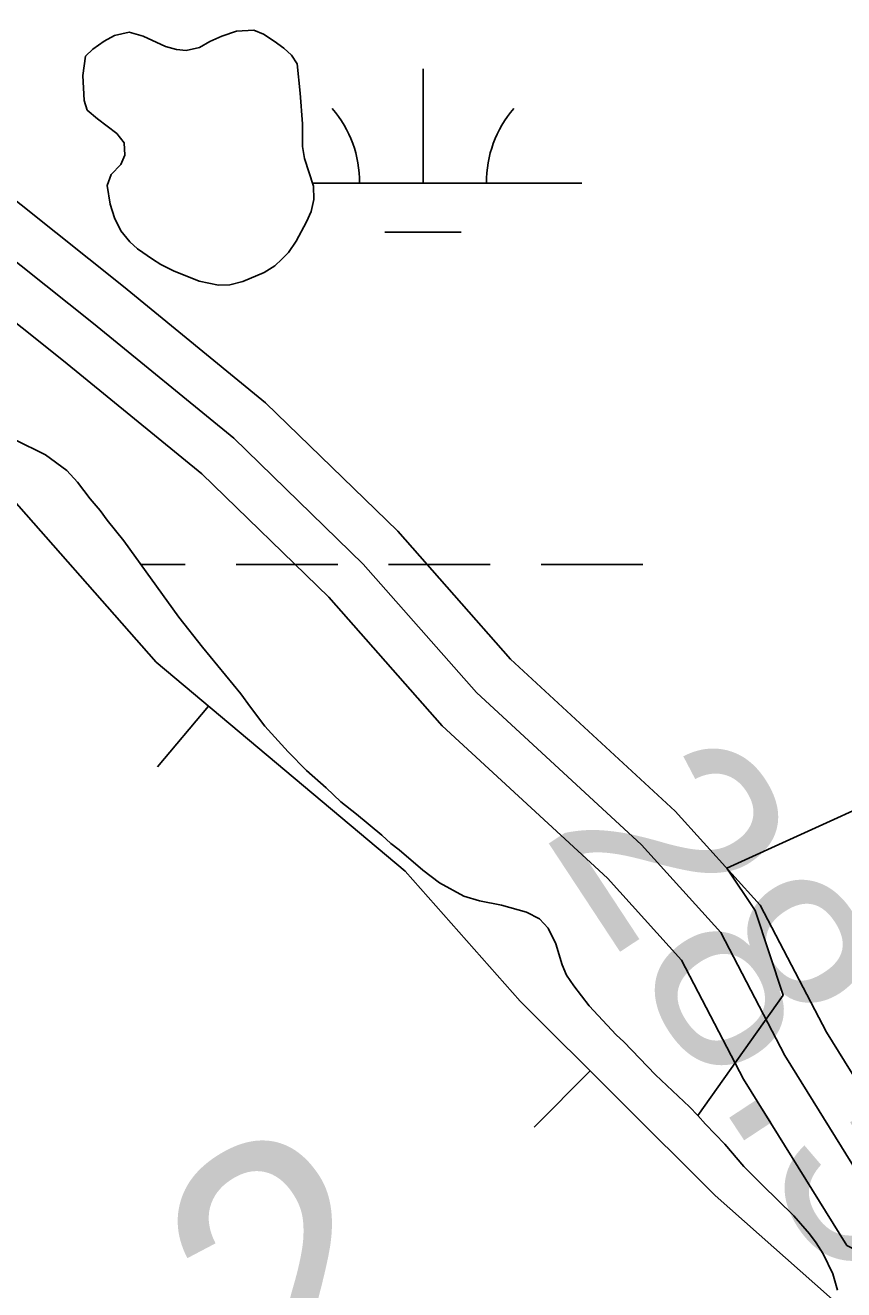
# Model space of a CAD drawing. Extents: x 3281947 to 3319794, y 715894 to 741249.
# Drawn here: x 3294620.6 to 3294878.1, y 729650.2 to 730048.1 of the extents above; entities that cross this region are included whole.
import ezdxf

# ---------------------------------------------------------------- set-up
doc = ezdxf.new("R2010")
doc.units = 0
for name, color, linetype in [('V-BORW-LINE', 7, 'Continuous'), ('V-RIVR-RANG', 7, 'Continuous'), ('V-RIVR-RANG-IDEN', 7, 'Continuous'), ('V-ROAD-CNTR', 7, 'Continuous'), ('V-SITE-VEGE', 7, 'Continuous'), ('V-TOPO-SHOR', 7, 'Continuous'), ('V-WETL-SWMP', 7, 'Continuous')]:
    doc.layers.add(name, color=color, linetype=linetype)

msp = doc.modelspace()

# ---------------------------------------------------------------- linework, layer by layer
at = {"layer": 'V-BORW-LINE'}
for p, q in [((3294678.22, 729833.89), (3294662.15, 729814.74)), ((3294798.39, 729719.03), (3294780.73, 729701.33))]:
    msp.add_line(p, q, dxfattribs=at)
for points in [[(3294609.91, 729906.41), (3294661.78, 729847.68), (3294740.17, 729781.9), (3294776.37, 729740.99), (3294837.73, 729679.77), (3294878.28, 729643.82), (3294933.06, 729616.08), (3294992.17, 729517.23), (3295064.9, 729432.09), (3295110.84, 729347.46), (3295125.01, 729317.77), (3295085.91, 729351.58), (3295045.4, 729406.49), (3294999.26, 729396.91), (3294994.95, 729354.4), (3294918.85, 729400.72), (3294858.28, 729445.76), (3294797.62, 729465.98), (3294838.31, 729384.64), (3294903.45, 729287.57), (3294923.87, 729235.88)], [(3294923.87, 729235.88), (3294903.45, 729287.57), (3294838.31, 729384.64), (3294797.62, 729465.98), (3294858.28, 729445.76), (3294918.85, 729400.72), (3294994.95, 729354.4), (3294999.26, 729396.91), (3295045.4, 729406.49), (3295085.91, 729351.58), (3295125.01, 729317.77), (3295110.84, 729347.46), (3295064.9, 729432.09), (3294992.17, 729517.23), (3294933.06, 729616.08), (3294878.28, 729643.82), (3294837.73, 729679.77), (3294776.37, 729740.99), (3294740.17, 729781.9), (3294661.78, 729847.68), (3294609.91, 729906.41)]]:
    msp.add_lwpolyline(points, dxfattribs=at)
at = {"layer": 'V-ROAD-CNTR'}
for points in [[(3294468.11, 730071.54), (3294541.11, 730044.07), (3294597.84, 730008.65), (3294651.49, 729965.9), (3294696.17, 729929.34), (3294737.8, 729888.87), (3294773.29, 729848.67), (3294825.13, 729800.8), (3294851.9, 729771.21), (3294872.7, 729731.28), (3294900.19, 729686.98), (3294946.86, 729663.05), (3294993.65, 729620.71), (3295038.36, 729569.68), (3295083.53, 729521.3), (3295121.31, 729477.72), (3295159.33, 729430.59), (3295188.91, 729408.59), (3295230.7, 729400.97), (3295289.71, 729408.08), (3295322.58, 729417.24)], [(3294589.17, 729996.38), (3294642.06, 729954.23), (3294686.17, 729918.14), (3294726.93, 729878.51), (3294762.55, 729838.16), (3294814.46, 729790.24), (3294839.49, 729762.57), (3294859.66, 729723.85), (3294889.64, 729675.53), (3294938.26, 729650.6), (3294982.95, 729610.17), (3295027.24, 729559.61), (3295072.38, 729511.26), (3295109.8, 729468.1), (3295148.86, 729419.69), (3295182.78, 729394.46), (3295230.24, 729385.81), (3295292.64, 729393.33), (3295326.61, 729402.79)], [(3294580.49, 729984.11), (3294632.64, 729942.55), (3294676.18, 729906.94), (3294716.07, 729868.16), (3294751.81, 729827.66), (3294803.79, 729779.67), (3294827.07, 729753.94), (3294846.62, 729716.42), (3294879.09, 729664.09), (3294929.66, 729638.16), (3294972.24, 729599.63), (3295016.11, 729549.55), (3295061.23, 729501.23), (3295098.29, 729458.47), (3295138.38, 729408.79), (3295176.64, 729380.33), (3295229.78, 729370.65), (3295295.57, 729378.57), (3295330.64, 729388.35)]]:
    msp.add_lwpolyline(points, dxfattribs=at)
at = {"layer": 'V-SITE-VEGE'}
for points in [[(3294903.57, 730191.98), (3294934.68, 730129.73), (3294983.57, 730031.9), (3295023.56, 729956.31), (3295081.33, 729867.38), (3295121.33, 729796.23), (3295121.33, 729751.77), (3295112.44, 729716.19), (3295068, 729693.96), (3295032.45, 729693.96), (3294983.57, 729716.19), (3294965.79, 729756.21), (3294943.57, 729787.34), (3294890.24, 729805.13), (3294841.36, 729782.89), (3294850.25, 729769.55), (3294859.13, 729742.87), (3294832.28, 729705.01)], [(3294832.28, 729705.01), (3294829.58, 729707.77), (3294818.92, 729717.81), (3294808.9, 729728.17), (3294806.52, 729730.44), (3294798.09, 729739.5), (3294793.17, 729745.8), (3294790.96, 729749.19), (3294789.54, 729752.42), (3294787.51, 729759.01), (3294785.15, 729764.01), (3294782.45, 729766.92), (3294778.3, 729769.05), (3294770.45, 729771.2), (3294763.56, 729772.55), (3294758.6, 729774.04), (3294750.94, 729778.28), (3294745.68, 729782.18), (3294738.2, 729788.67), (3294735.65, 729790.61), (3294732.78, 729793.2), (3294724.82, 729799.86), (3294719.88, 729803.75), (3294715.26, 729808.13), (3294709.05, 729813.64), (3294703.33, 729819.47), (3294696.02, 729827.56), (3294691.42, 729833.54), (3294688.41, 729837.73), (3294676.35, 729852.45), (3294668.89, 729861.82), (3294651.61, 729885.89), (3294646.37, 729892.35), (3294644.16, 729895.42), (3294640.98, 729899.14), (3294637.01, 729904.31), (3294633.68, 729908.03), (3294626.98, 729912.91), (3294617.24, 729917.81)]]:
    msp.add_lwpolyline(points, dxfattribs=at)
msp.add_lwpolyline([(3294707.1, 730026.78), (3294706.17, 730035.96), (3294704.32, 730038.7), (3294701.96, 730040.93), (3294698.92, 730043.17), (3294695.55, 730045.4), (3294692.5, 730046.62), (3294687.06, 730046.33), (3294682.45, 730044.67), (3294678.7, 730043.01), (3294675.46, 730041.17), (3294671.2, 730040.19), (3294668.14, 730040.55), (3294664.75, 730041.43), (3294657.64, 730044.73), (3294653.24, 730045.95), (3294648.64, 730044.98), (3294645.4, 730043.14), (3294641.8, 730040.62), (3294639.58, 730038.43), (3294638.67, 730032.32), (3294639.11, 730024.5), (3294640.1, 730021.43), (3294643.31, 730018.69), (3294649.39, 730014.04), (3294651.73, 730011.13), (3294651.87, 730007.22), (3294650.66, 730004.35), (3294647.57, 730001.15), (3294646.35, 729997.76), (3294647.31, 729991.8), (3294648.63, 729987.54), (3294650.64, 729983.44), (3294653.49, 729980.02), (3294655.85, 729977.79), (3294660.58, 729974.52), (3294663.29, 729972.8), (3294667.18, 729970.89), (3294675.3, 729967.59), (3294681.41, 729966.34), (3294684.98, 729966.48), (3294689.07, 729967.47), (3294695.72, 729970.29), (3294699.14, 729972.47), (3294701.36, 729974.49), (3294703.42, 729976.68), (3294705.83, 729980.23), (3294709.12, 729986.32), (3294710.51, 729989.54), (3294711.39, 729993.26), (3294711.26, 729997.51), (3294708.45, 730006.21), (3294707.8, 730009.95), (3294707.87, 730017.08)], close=True, dxfattribs=at)
at = {"layer": 'V-TOPO-SHOR'}
msp.add_lwpolyline([(3294707.1, 730026.78), (3294706.17, 730035.96), (3294704.32, 730038.7), (3294701.96, 730040.93), (3294698.92, 730043.17), (3294695.55, 730045.4), (3294692.5, 730046.62), (3294687.06, 730046.33), (3294682.45, 730044.67), (3294678.7, 730043.01), (3294675.46, 730041.17), (3294671.2, 730040.19), (3294668.14, 730040.55), (3294664.75, 730041.43), (3294657.65, 730044.73), (3294653.24, 730045.95), (3294648.64, 730044.98), (3294645.4, 730043.14), (3294641.8, 730040.62), (3294639.58, 730038.43), (3294638.67, 730032.32), (3294639.11, 730024.5), (3294640.1, 730021.43), (3294643.31, 730018.69), (3294649.38, 730014.04), (3294651.73, 730011.13), (3294651.87, 730007.22), (3294650.66, 730004.35), (3294647.57, 730001.15), (3294646.35, 729997.76), (3294647.31, 729991.8), (3294648.63, 729987.54), (3294650.64, 729983.44), (3294653.49, 729980.02), (3294655.85, 729977.79), (3294660.58, 729974.52), (3294663.29, 729972.8), (3294667.18, 729970.89), (3294675.3, 729967.59), (3294681.41, 729966.34), (3294684.98, 729966.48), (3294689.07, 729967.47), (3294695.72, 729970.3), (3294699.14, 729972.47), (3294701.36, 729974.49), (3294703.42, 729976.68), (3294705.83, 729980.23), (3294709.12, 729986.32), (3294710.51, 729989.54), (3294711.39, 729993.26), (3294711.26, 729997.51), (3294708.45, 730006.21), (3294707.8, 730009.95), (3294707.87, 730017.08), (3294707.1, 730026.78)], dxfattribs=at)
at = {"layer": 'V-WETL-SWMP'}
for p, q in [((3294745.75, 729998.45), (3294745.75, 730034.45)), ((3294710.95, 729998.45), (3294795.75, 729998.45)), ((3294733.75, 729983.02), (3294757.75, 729983.02)), ((3294657.01, 729878.38), (3294670.91, 729878.38)), ((3294686.91, 729878.38), (3294718.91, 729878.38)), ((3294734.91, 729878.38), (3294766.91, 729878.38)), ((3294782.91, 729878.38), (3294814.91, 729878.38))]:
    msp.add_line(p, q, dxfattribs=at)
msp.add_lwpolyline([(3294707.1, 730026.78), (3294706.17, 730035.96), (3294704.32, 730038.7), (3294701.96, 730040.93), (3294698.92, 730043.17), (3294695.54, 730045.4), (3294692.5, 730046.62), (3294687.06, 730046.33), (3294682.45, 730044.67), (3294678.7, 730043.01), (3294675.46, 730041.17), (3294671.2, 730040.19), (3294668.14, 730040.55), (3294664.75, 730041.43), (3294657.65, 730044.73), (3294653.24, 730045.95), (3294648.64, 730044.98), (3294645.4, 730043.14), (3294641.81, 730040.62), (3294639.58, 730038.43), (3294638.67, 730032.32), (3294639.11, 730024.5), (3294640.1, 730021.43), (3294643.31, 730018.69), (3294649.38, 730014.04), (3294651.74, 730011.13), (3294651.87, 730007.22), (3294650.66, 730004.35), (3294647.57, 730001.15), (3294646.35, 729997.76), (3294647.31, 729991.8), (3294648.64, 729987.54), (3294650.64, 729983.45), (3294653.5, 729980.02), (3294655.85, 729977.79), (3294660.58, 729974.52), (3294663.29, 729972.8), (3294667.18, 729970.89), (3294675.3, 729967.59), (3294681.41, 729966.34), (3294684.98, 729966.48), (3294689.07, 729967.47), (3294695.72, 729970.3), (3294699.14, 729972.47), (3294701.37, 729974.49), (3294703.42, 729976.68), (3294705.83, 729980.23), (3294709.12, 729986.32), (3294710.51, 729989.53), (3294711.39, 729993.26), (3294711.26, 729997.51), (3294708.45, 730006.2), (3294707.8, 730009.95), (3294707.87, 730017.08)], close=True, dxfattribs=at)
for points in [[(3294703.33, 729819.47), (3294696.02, 729827.56), (3294691.42, 729833.54), (3294688.41, 729837.73), (3294676.35, 729852.45), (3294668.89, 729861.82), (3294651.61, 729885.89), (3294646.37, 729892.35), (3294644.16, 729895.42), (3294640.98, 729899.14), (3294637.01, 729904.31), (3294633.68, 729908.03), (3294626.98, 729912.91), (3294617.24, 729917.81)], [(3294876.24, 729650.06), (3294874.68, 729655.21), (3294871.69, 729661.49), (3294869.47, 729664.88), (3294867.41, 729667.79), (3294862.49, 729673.45), (3294852.46, 729683.17), (3294846.74, 729689), (3294840.71, 729695.95), (3294834.66, 729702.26), (3294832.28, 729705.01), (3294829.58, 729707.77), (3294818.92, 729717.81), (3294808.9, 729728.17), (3294806.51, 729730.44), (3294798.09, 729739.5), (3294793.17, 729745.8), (3294790.96, 729749.19), (3294789.54, 729752.42), (3294787.51, 729759.01), (3294785.15, 729764.01), (3294782.45, 729766.92), (3294778.3, 729769.05), (3294770.45, 729771.2), (3294763.56, 729772.55), (3294758.6, 729774.04), (3294750.94, 729778.28), (3294745.68, 729782.18), (3294738.2, 729788.66), (3294735.65, 729790.61), (3294732.78, 729793.21), (3294724.82, 729799.86), (3294719.88, 729803.75), (3294715.26, 729808.13), (3294709.05, 729813.64), (3294703.33, 729819.47)]]:
    msp.add_lwpolyline(points, dxfattribs=at)
for centre, start, end in [((3294690.51, 729998.93), 359.2282, 40.7718), ((3294801, 729998.93), 139.2282, 180.7718)]:
    msp.add_arc(centre, 35.25, start, end, dxfattribs=at)

# ---------------------------------------------------------------- texts
at = {"layer": 'V-RIVR-RANG'}
msp.add_text('28.5', height=67, rotation=303.3483, dxfattribs=at).set_placement((3294782.85, 729794.39))
at = {"layer": 'V-RIVR-RANG-IDEN'}
msp.add_text('R-239.2', height=83, rotation=33.4855, dxfattribs=at).set_placement((3294423.22, 729420.85))

doc.saveas('drawing.dxf')
